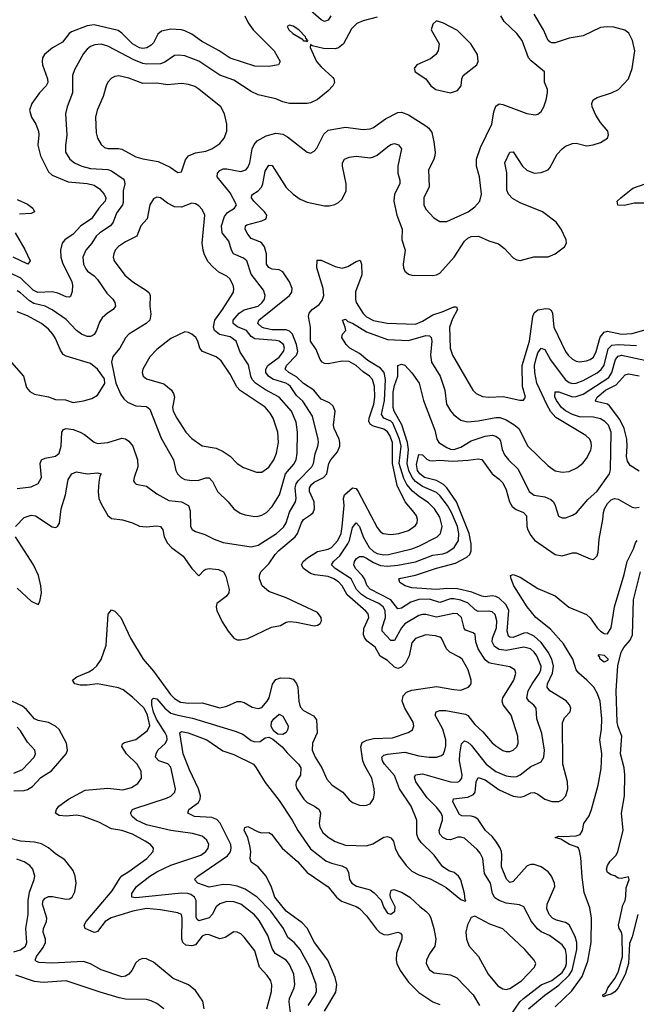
# Model space of a CAD drawing. Header units: inches. Extents: x 1308407 to 1441228, y 959628 to 1036311.
# Tile 520 of 656: x 1405724 to 1409255, y 982517 to 988148. Entities that reach past the tile are written whole.
import ezdxf

# ---------------------------------------------------------------- set-up
doc = ezdxf.new("R2010")
doc.units = ezdxf.units.IN
doc.header["$MEASUREMENT"] = 0
doc.layers.add('B4908', color=7, linetype='Continuous')

msp = doc.modelspace()

# ---------------------------------------------------------------- linework, layer by layer
at = {"layer": 'B4908', "color": 5}
for points, elevation in [([(1407012.5, 988170), (1407033.1, 988130), (1407061.7, 988090), (1407181.8, 987970), (1407215.8, 987910), (1407206.8, 987890), (1407150, 987880.3), (1407070, 987882), (1406930, 987927.7), (1406866.2, 987970), (1406765.2, 988025.2), (1406710, 988065.7), (1406670, 988085.4), (1406650, 988089.9), (1406590, 988094.5), (1406536.7, 988083.3), (1406515.1, 988064.9), (1406490, 988016.4), (1406477.8, 988002.2), (1406452.3, 987987.7), (1406430, 987983.8), (1406410, 987987.5), (1406370.5, 988010), (1406310, 988070.6), (1406287.3, 988087.3), (1406150, 988118.2), (1406110, 988113.8), (1406020.4, 988079.6), (1406007.8, 988070), (1405970, 988019.4), (1405912.3, 987987.7), (1405866.5, 987950), (1405854.9, 987930), (1405852.2, 987910), (1405855.4, 987890), (1405884.6, 987810), (1405884.8, 987790), (1405875.4, 987770), (1405838.4, 987730), (1405793.8, 987670), (1405781.2, 987630), (1405792.6, 987590), (1405817, 987550), (1405832.4, 987510), (1405834.3, 987490), (1405827.6, 987430), (1405844.1, 987370), (1405890, 987277.8), (1405910, 987259), (1406001.9, 987221.9), (1406111.4, 987211.4), (1406150, 987202.4), (1406180.7, 987180.7), (1406208.6, 987150), (1406218.4, 987130), (1406213.9, 987110), (1406177, 987070), (1406136.1, 987010), (1406075.3, 986970), (1406030, 986921.3), (1405983.2, 986890), (1405967.5, 986870), (1405957.8, 986830), (1405959.2, 986790), (1405970, 986758.6), (1406023.1, 986650), (1406026.9, 986630), (1406025.4, 986594.6), (1406015.2, 986564.8), (1406010, 986561), (1405990, 986562.6), (1405943.6, 986583.6), (1405910, 986592.3), (1405827.6, 986587.6), (1405801.4, 986601.4), (1405731.5, 986670), (1405675.8, 986695.8)], 2820), ([(1405700.5, 985250), (1405750, 985300.9), (1405790, 985314.4), (1405814.9, 985310), (1405910, 985247.2), (1405930, 985243.1), (1405940.9, 985250), (1405952.2, 985267.8), (1405961.2, 985350), (1405987.4, 985430), (1406001.4, 985518.6), (1406022.4, 985550), (1406050, 985562), (1406110, 985551), (1406170, 985556.9), (1406190.4, 985550.4), (1406183.4, 985536.6), (1406176.9, 985503.1), (1406173.7, 985450), (1406177.7, 985410), (1406190, 985379.5), (1406230, 985312.4), (1406250, 985295.8), (1406312.4, 985287.6), (1406370, 985270.2), (1406411, 985251), (1406447.6, 985247.6), (1406510, 985252.7), (1406530.1, 985250.1), (1406544.2, 985230), (1406551.6, 985190), (1406570, 985153.8), (1406594.4, 985130), (1406660.3, 985080.3), (1406710, 985009.2), (1406750, 984967.7), (1406780.5, 984999.5), (1406790, 985006.2), (1406810, 985010.2), (1406863.5, 985003.5), (1406890.3, 984990), (1406905, 984964.9), (1406922.8, 984890), (1406921.7, 984870), (1406907, 984850), (1406853.4, 984810), (1406849.1, 984790), (1406853.7, 984770), (1406884.3, 984704.3), (1406917.8, 984650), (1406950, 984610.9), (1406970, 984601.4), (1406990, 984600.6), (1407030, 984609.2), (1407165.4, 984674.6), (1407217.4, 984682.6), (1407250, 984701.6), (1407270, 984706.4), (1407310, 984703.1), (1407410, 984681.3), (1407430, 984684.9), (1407444.7, 984695.3), (1407452.4, 984710), (1407451.1, 984730), (1407430, 984758), (1407250, 984841.2), (1407150, 984877.1), (1407112.8, 984910), (1407096.8, 984950), (1407096.5, 984970), (1407104.6, 984990), (1407150, 985037), (1407186.2, 985090), (1407207.3, 985112.7), (1407301.2, 985190), (1407315.4, 985210), (1407337.7, 985270), (1407349.9, 985290.1), (1407390, 985315.4), (1407404.6, 985330), (1407411.5, 985350), (1407410.3, 985390), (1407383.8, 985450), (1407383.2, 985470), (1407395.2, 985490), (1407410, 985503.1), (1407462.9, 985530), (1407482.4, 985550), (1407494.9, 985610), (1407505.3, 985630), (1407544.2, 985675.8), (1407556.7, 985710), (1407557.6, 985730), (1407553.9, 985750), (1407525.6, 985810), (1407521.1, 985830), (1407530.6, 985910), (1407518.8, 985938.8), (1407497.4, 985957.4), (1407450, 985977.6), (1407408, 986030), (1407350, 986067), (1407310, 986104.9), (1407265.2, 986130), (1407244.7, 986150), (1407252.1, 986170), (1407309.2, 986230), (1407316.5, 986250), (1407309.1, 986290), (1407285.3, 986350), (1407270, 986366.9), (1407250, 986374.1), (1407170, 986374.5), (1407124.7, 986384.7), (1407110.2, 986390.2), (1407086.9, 986410), (1407093.4, 986430), (1407269.2, 986570), (1407281.9, 986590), (1407284.5, 986610), (1407269.2, 986650), (1407230, 986706), (1407210, 986716.9), (1407170, 986722.3), (1407150, 986730.8), (1407138.1, 986750), (1407137.8, 986810), (1407126, 986850), (1407111, 986870), (1407098.4, 986878.4), (1407050, 986897.5), (1407030, 986922.4), (1407015.7, 986950), (1407017.2, 986970), (1407025.1, 986974.9), (1407110, 986997.9), (1407136.1, 987010), (1407138.4, 987030), (1407126.3, 987050), (1407064.7, 987110), (1407051.6, 987130), (1407052.9, 987147.1), (1407090, 987170.2), (1407108.4, 987190), (1407116.2, 987210), (1407130, 987282.4), (1407150, 987315.8), (1407170, 987314), (1407250, 987188.5), (1407289.4, 987150), (1407330, 987122.8), (1407370, 987104.2), (1407470, 987083.5), (1407496.2, 987083.8), (1407528.9, 987091.1), (1407550, 987102.7), (1407570, 987122.6), (1407593.4, 987170), (1407592.8, 987210), (1407571.9, 987310), (1407572.5, 987330), (1407583.5, 987350), (1407610, 987361.4), (1407650, 987367), (1407730, 987358.7), (1407750, 987363.5), (1407770, 987374.2), (1407830, 987421.6), (1407850, 987434.2), (1407870, 987439.6), (1407893.6, 987433.6), (1407910.2, 987410), (1407889.5, 987310), (1407890.1, 987270), (1407900.1, 987230), (1407900.1, 987210), (1407870.8, 987150), (1407865.8, 987110), (1407883.5, 987030), (1407914, 986950), (1407912.2, 986890), (1407931, 986830), (1407919.7, 986750), (1407921.3, 986730), (1407930.2, 986710.2), (1407950, 986692.2), (1407970, 986686.3), (1408090, 986685.7), (1408110, 986688.6), (1408130, 986698.4), (1408212.4, 986790), (1408270, 986881.2), (1408290, 986899.7), (1408310, 986908.6), (1408350.8, 986910.8), (1408410, 986883.9), (1408465.9, 986865.9), (1408499.3, 986839.3), (1408550, 986786.7), (1408570, 986775.3), (1408590, 986772), (1408668.1, 986791.9), (1408750, 986791.4), (1408789.6, 986810), (1408843.7, 986850), (1408854.5, 986870), (1408853.3, 986890), (1408824.5, 986950), (1408795.3, 986990), (1408716.8, 987050), (1408590, 987100.4), (1408546.5, 987126.5), (1408522.8, 987150), (1408512.8, 987172.8), (1408512.4, 987272.4), (1408500.9, 987330), (1408530, 987390.6), (1408550, 987392.4), (1408602.5, 987310), (1408627.5, 987287.5), (1408670, 987271.4), (1408710, 987275.1), (1408749.7, 987290), (1408759.6, 987300.4), (1408801.2, 987378.8), (1408829.4, 987410.6), (1408850, 987425.4), (1408890, 987440.2), (1408910, 987441.5), (1408970, 987427), (1409008.2, 987431.8), (1409050, 987446.4), (1409089.2, 987470), (1409096, 987490), (1409092.3, 987510), (1409050, 987559.6), (1409022.4, 987602.4), (1409001.4, 987650), (1408999.7, 987670), (1409008.3, 987690), (1409030, 987704), (1409113.2, 987730), (1409152.7, 987750), (1409209.4, 987810), (1409231, 987869), (1409245.1, 987970), (1409232.8, 988030), (1409211, 988071), (1409188.3, 988088.3), (1409126.5, 988106.5), (1409088.1, 988108.1), (1409050, 988103.5), (1408950, 988056.8), (1408870, 988042.3), (1408790, 988015.5), (1408770, 988015.4), (1408760.7, 988020.7), (1408749.9, 988029.9), (1408723.8, 988090), (1408670, 988179.1)], 2820), ([(1405710, 985467.3), (1405790, 985477.3), (1405830, 985495.3), (1405849.8, 985530), (1405841.5, 985610), (1405849.8, 985630), (1405870, 985640.7), (1405930, 985651), (1405950, 985669.2), (1405962, 985710), (1405965.8, 985790), (1405976, 985804), (1405990, 985809.2), (1406030, 985803.9), (1406070.1, 985790.1), (1406095.6, 985775.6), (1406150, 985731.4), (1406170, 985724.5), (1406230, 985731), (1406310, 985755.2), (1406330, 985750.9), (1406350, 985737.7), (1406372.2, 985710), (1406399.1, 985630), (1406400.2, 985590), (1406379, 985530), (1406376.4, 985510), (1406381.2, 985501.2), (1406391.8, 985491.8), (1406450, 985479.6), (1406510, 985436.4), (1406578.5, 985398.5), (1406650, 985390.2), (1406690.2, 985370.2), (1406699.5, 985339.5), (1406701.7, 985250), (1406712.5, 985232.5), (1406730, 985221.7), (1406784.7, 985204.7), (1406836.9, 985176.9), (1406890, 985158.5), (1407050, 985132.9), (1407090, 985143.2), (1407194.2, 985210), (1407234.1, 985245.9), (1407250, 985270.2), (1407270, 985331.1), (1407302.9, 985390), (1407306.9, 985410), (1407301.4, 985470), (1407307.2, 985492.8), (1407317.9, 985510), (1407396.4, 985590), (1407406.3, 985610), (1407415.6, 985664.4), (1407431.9, 985710), (1407435.2, 985730), (1407432.5, 985750), (1407400.6, 985880.6), (1407346, 985966), (1407310, 985999), (1407274.1, 986050), (1407261.2, 986061.2), (1407247.7, 986070), (1407172.8, 986092.8), (1407148.8, 986110), (1407134.3, 986130), (1407133.7, 986150), (1407145, 986170), (1407210, 986218.8), (1407235.2, 986250), (1407240.4, 986270), (1407234.1, 986290), (1407210, 986309.2), (1407193.5, 986313.5), (1407070, 986322.6), (1407050, 986335.8), (1407022.4, 986370), (1406972.1, 986392.1), (1406947.2, 986410), (1406947.2, 986430), (1406980.2, 986470), (1407010, 986489.2), (1407090, 986510.8), (1407112.5, 986530), (1407125.6, 986550), (1407130.6, 986570.6), (1407121, 986601), (1407050, 986692.9), (1407024.4, 986770), (1407004.9, 986784.9), (1406949, 986810), (1406936.1, 986830), (1406921.7, 986881.7), (1406883.7, 986930), (1406879.7, 986970), (1406896.8, 987023.2), (1406913.7, 987046.3), (1406955.1, 987070), (1406965.5, 987090), (1406930, 987158), (1406854.2, 987250), (1406857.6, 987270), (1406870, 987284.9), (1406890, 987295.2), (1406910, 987295.9), (1406990, 987279.4), (1407018.5, 987290), (1407030, 987302.3), (1407042.1, 987330), (1407056.2, 987410), (1407066.2, 987433.8), (1407084.7, 987455.3), (1407135.8, 987484.2), (1407190, 987499.1), (1407230, 987494), (1407257.9, 987477.9), (1407370, 987390.4), (1407390, 987384.9), (1407410, 987395.5), (1407426.1, 987413.9), (1407465.7, 987494.3), (1407490, 987515.6), (1407590, 987534.2), (1407690, 987520.6), (1407730, 987524.1), (1407750, 987531.1), (1407818.7, 987581.3), (1407890, 987617.2), (1407910, 987620.2), (1407950, 987604.1), (1408050, 987541.2), (1408067.5, 987527.5), (1408083.1, 987503.1), (1408095.5, 987450), (1408102.8, 987390), (1408100.9, 987370), (1408094.2, 987345.8), (1408064.2, 987290), (1408067.9, 987192.1), (1408038.9, 987130), (1408038, 987090), (1408050, 987063.8), (1408094.9, 987014.9), (1408130, 986994), (1408170, 986994.6), (1408291.3, 987050), (1408330, 987078.3), (1408358.9, 987110), (1408368.6, 987150), (1408356.5, 987250), (1408338.9, 987310), (1408339.8, 987350), (1408363.4, 987416.6), (1408427.1, 987550), (1408438, 987622), (1408450, 987654), (1408470, 987666.5), (1408490, 987662.8), (1408627.3, 987612.7), (1408675.6, 987604.4), (1408690, 987607.7), (1408710, 987624), (1408726, 987650), (1408738.3, 987690), (1408746.9, 987730), (1408745.1, 987750), (1408729.5, 987790.5), (1408729.4, 987850), (1408652.7, 987912.7), (1408637.4, 987930), (1408601.4, 988030), (1408569.7, 988070), (1408497.4, 988137.4), (1408479.8, 988170)], 2840), ([(1407770, 988162.5), (1407690, 988141.7), (1407653.6, 988126.4), (1407624.2, 988095.8), (1407579, 988010), (1407550, 987987.4), (1407530, 987982.4), (1407464.4, 987984.4), (1407398, 987998), (1407390, 988006), (1407388, 987990), (1407424, 987910), (1407450, 987879.6), (1407517.2, 987817.2), (1407523.1, 987810), (1407526.3, 987790), (1407516.9, 987770), (1407490, 987742), (1407430, 987691.2), (1407390, 987672.6), (1407370, 987668.4), (1407270, 987669.8), (1407230, 987678.5), (1407190, 987695.6), (1407090, 987718.4), (1407050, 987738), (1406950, 987802.4), (1406870, 987831.2), (1406750, 987910.5), (1406670, 987941.6), (1406634.1, 987945.9), (1406610, 987942.9), (1406555.1, 987904.9), (1406530, 987895.2), (1406450, 987894), (1406430, 987897.6), (1406378.4, 987918.4), (1406230, 987997.2), (1406190, 988009.2), (1406155.1, 988004.9), (1406130, 987995), (1406110, 987979.8), (1406090, 987955.4), (1406038, 987862), (1406026, 987830), (1406027.7, 987730), (1405996.9, 987650), (1405987.5, 987610), (1405995, 987490), (1405986.2, 987426.2), (1405987.3, 987390), (1406012.4, 987350), (1406039, 987330), (1406081.1, 987310), (1406130, 987297.8), (1406230, 987290.7), (1406250, 987284), (1406317.4, 987237.4), (1406322.9, 987230), (1406325.9, 987210), (1406316.8, 987170), (1406316.4, 987103.6), (1406312.1, 987090), (1406278.4, 987041.6), (1406260.4, 986990), (1406244.3, 986970), (1406182.9, 986930), (1406162.2, 986910), (1406137.4, 986870), (1406103.8, 986830), (1406086, 986790), (1406090, 986750.6), (1406103.2, 986723.2), (1406112.8, 986710), (1406150, 986683.3), (1406170, 986661.6), (1406224, 986584), (1406257.1, 986550), (1406269.4, 986530), (1406272.9, 986510), (1406259.5, 986490), (1406226.9, 986470), (1406197.1, 986442.9), (1406182, 986418), (1406163.6, 986370), (1406150, 986348.2), (1406139.1, 986340.9), (1406130, 986336), (1406110, 986336.8), (1406077.4, 986350), (1406050, 986371.6), (1405990, 986433.1), (1405909.6, 986489.6), (1405870, 986509.9), (1405805.5, 986525.5), (1405780.7, 986540.7), (1405730, 986586.3), (1405710, 986597.3)], 2840), ([(1407504.8, 988170), (1407490, 988145.8), (1407470, 988138.5), (1407450, 988146.8), (1407390, 988200.2)], 2820), ([(1409310, 987099.9), (1409241.5, 987098.5), (1409185.9, 987085.9), (1409148.2, 987088.2), (1409145.4, 987110), (1409165.1, 987130), (1409235, 987185), (1409310, 987210.6)], 2780), ([(1405710, 987120.7), (1405770, 987094), (1405800.2, 987070), (1405808.8, 987050), (1405790, 987039.8), (1405723.9, 987036.1)], 2780), ([(1405698.9, 986930), (1405754.4, 986834.4), (1405784.2, 986770), (1405770.3, 986750), (1405686.7, 986790)], 2780), ([(1407139.8, 982490), (1407166.4, 982590), (1407168.5, 982628.5), (1407161.5, 982650), (1407141.6, 982681.6), (1407097, 982730), (1407070, 982822.3), (1407010, 982901.5), (1406990, 982920.4), (1406970, 982929.8), (1406950, 982931.1), (1406901.6, 982898.4), (1406870, 982891.3), (1406810, 982914.7), (1406790, 982915), (1406770, 982906.1), (1406730, 982856.8), (1406710, 982850.9), (1406675.4, 982855.4), (1406659.1, 982870), (1406653.6, 982890), (1406655.2, 983010), (1406650, 983030.9), (1406630, 983039.4), (1406530, 983057.4), (1406450, 983064.3), (1406371.5, 983050), (1406247.8, 983012.2), (1406214.4, 982990), (1406170, 982933.5), (1406161.1, 982930), (1406150, 982926.8), (1406099.4, 982950), (1406093.6, 982970), (1406105.7, 982990), (1406253.4, 983166.6), (1406299.3, 983240.7), (1406308.7, 983251.3), (1406350, 983275.9), (1406452.7, 983350), (1406488.5, 983390), (1406489.7, 983410), (1406472.8, 983430), (1406443.1, 983450), (1406369.7, 983490), (1406310, 983510.4), (1406250, 983519.6), (1406178.4, 983558.4), (1406090, 983590.3), (1406050, 983597.9), (1405990, 983592.5), (1405950, 983597.3), (1405929.8, 983610), (1405934.6, 983630), (1405948.2, 983650), (1406003.8, 983690), (1406099.4, 983740.6), (1406230, 983753.1), (1406315.9, 983744.1), (1406363.7, 983756.3), (1406401.1, 983778.9), (1406421.6, 983810), (1406420.2, 983850), (1406396.5, 983890), (1406335, 983950), (1406310, 983991.3), (1406313.5, 984006.5), (1406325.1, 984014.9), (1406390, 984031.2), (1406456.4, 984083.6), (1406468.8, 984111.2), (1406456.2, 984170), (1406437, 984210), (1406370, 984274), (1406316.1, 984316.1), (1406290, 984327.5), (1406170, 984349.5), (1406110, 984341.5), (1406070, 984341.5), (1406040.7, 984350), (1406027, 984370), (1406052.4, 984390), (1406121.2, 984418.8), (1406145.9, 984434.1), (1406167, 984453), (1406191.5, 984488.5), (1406218.7, 984570), (1406231.8, 984748.2), (1406250, 984773), (1406270, 984766), (1406304.4, 984730), (1406358.6, 984610), (1406430.7, 984490.7), (1406490, 984422.6), (1406588.7, 984288.8), (1406610, 984265.9), (1406645.4, 984245.4), (1406690, 984239.4), (1406770, 984240.4), (1406870, 984212), (1406910, 984221.5), (1406970, 984248.6), (1406988.4, 984248.4), (1407010, 984242.8), (1407055.8, 984215.8), (1407090, 984207.9), (1407110, 984215.1), (1407140.9, 984250), (1407152.1, 984270), (1407172.5, 984347.5), (1407190, 984375.2), (1407216.7, 984383.4), (1407270, 984382), (1407290, 984376.6), (1407310, 984351.5), (1407316.4, 984330), (1407321.9, 984250), (1407330, 984219), (1407350, 984197.6), (1407406.4, 984166.4), (1407423.5, 984143.5), (1407426.5, 984070), (1407401.2, 984010), (1407399.3, 983970), (1407416.2, 983930), (1407453.8, 983870), (1407483.6, 983803.6), (1407513.8, 983770), (1407575.3, 983730), (1407610, 983686.7), (1407630, 983670.4), (1407670, 983656.4), (1407690, 983654.4), (1407710, 983654.9), (1407730, 983663.8), (1407750, 983691), (1407755.8, 983724.2), (1407754.6, 983750), (1407740.7, 983810), (1407700, 983880), (1407688.5, 983908.5), (1407677.1, 983990), (1407685.4, 984014.6), (1407711.6, 984028.4), (1407750, 984037.7), (1407859, 984041), (1407948.5, 984071.5), (1407973, 984087), (1407980.3, 984110), (1407976.8, 984130), (1407928.5, 984210), (1407914.3, 984250), (1407919.3, 984280.7), (1407938.3, 984301.7), (1407970, 984313.2), (1408110, 984334.6), (1408210, 984316.8), (1408250, 984314.2), (1408294, 984330), (1408308.2, 984350), (1408308.6, 984370), (1408292.2, 984430), (1408257.6, 984490), (1408242.7, 984502.7), (1408187.8, 984530), (1408168.3, 984550), (1408139.1, 984610), (1408130, 984617.2), (1408104, 984624), (1408050, 984629.2), (1407990.6, 984609.4), (1407970, 984584.2), (1407953.3, 984510), (1407932.7, 984467.3), (1407910, 984445.2), (1407890, 984438.3), (1407870, 984445), (1407830, 984482.7), (1407787.4, 984507.4), (1407759.2, 984559.2), (1407713.4, 984593.4), (1407700.9, 984610), (1407693.6, 984630), (1407694.6, 984665.5), (1407723.8, 984730), (1407719.9, 984750), (1407706.2, 984766.2), (1407599.7, 984859.7), (1407570.4, 984910.4), (1407550, 984932.7), (1407523, 984950), (1407490, 984962.8), (1407413.2, 984973.2), (1407390, 984980.5), (1407349.9, 985010), (1407338.5, 985030), (1407347.9, 985050), (1407372.8, 985070), (1407430, 985106.3), (1407490, 985120.3), (1407510, 985130.1), (1407545.9, 985170), (1407564.5, 985210), (1407571.4, 985250), (1407581.2, 985370), (1407577.4, 985410), (1407584, 985430), (1407630, 985470.9), (1407650, 985466.8), (1407662.6, 985450), (1407770, 985244.6), (1407790, 985218.6), (1407804.9, 985210), (1407850, 985203), (1407895.1, 985210), (1407950, 985226.8), (1407990, 985255.6), (1407999.8, 985270), (1408001.8, 985290), (1407995.8, 985310), (1407982.7, 985330), (1407930.5, 985390.5), (1407884.7, 985484.7), (1407859.3, 985610), (1407858.1, 985730), (1407843, 985770), (1407830, 985791.2), (1407810, 985807.1), (1407750, 985822.6), (1407733.7, 985833.7), (1407724.1, 985850), (1407724.4, 985870), (1407751.5, 985950), (1407758, 985990), (1407755.1, 986050), (1407744.3, 986090), (1407727.5, 986110), (1407690, 986134.1), (1407650, 986170.3), (1407610, 986192.7), (1407570, 986195.4), (1407490, 986180.5), (1407470, 986182.7), (1407455.4, 986190), (1407444.4, 986204.4), (1407422.6, 986262.6), (1407388.6, 986310), (1407388.8, 986390), (1407378.3, 986450), (1407381.8, 986470), (1407398.4, 986490), (1407439.8, 986520.2), (1407456.8, 986543.2), (1407465, 986570), (1407461.5, 986610), (1407426.2, 986730), (1407427.5, 986772.5), (1407450, 986772.2), (1407530, 986735.8), (1407570, 986726.3), (1407602.9, 986737.1), (1407650, 986765.2), (1407673, 986773), (1407681.8, 986750), (1407682.5, 986690), (1407647.8, 986592.2), (1407646.2, 986550), (1407650, 986530.4), (1407690, 986468.2), (1407710, 986449.1), (1407750, 986427.4), (1407827.8, 986412.2), (1407990, 986407.8), (1408030, 986423.7), (1408090, 986459.8), (1408143.3, 986476.7), (1408210, 986506.7), (1408226, 986506), (1408231, 986490), (1408202.4, 986437.6), (1408184.9, 986390), (1408189.1, 986269.1), (1408201.7, 986230), (1408318.5, 986030), (1408337, 986010), (1408374, 985994), (1408410, 985990.2), (1408493.1, 985993.1), (1408587.9, 985972.1), (1408607.8, 985972.2), (1408620.5, 985990), (1408602.8, 986050), (1408600.3, 986170), (1408642.6, 986310), (1408661.5, 986450), (1408670, 986472), (1408690, 986488.7), (1408736, 986496), (1408754.4, 986494.4), (1408767, 986487), (1408774.3, 986470), (1408781.5, 986390), (1408848.8, 986250), (1408863.8, 986230), (1408890, 986207.5), (1408910, 986195.9), (1408930, 986191), (1408970, 986196.8), (1408990, 986203.9), (1409010, 986218), (1409024.9, 986250), (1409048, 986332), (1409070, 986362), (1409090, 986366), (1409170, 986350.5), (1409230, 986353.6), (1409429.9, 986410.1)], 2780), ([(1405663.4, 986203.4), (1405745.5, 986110), (1405763.9, 986043.9), (1405781.7, 986021.7), (1405810, 986007.3), (1405890, 985990.4), (1405930, 985975.5), (1405986.2, 985973.8), (1406030, 985958.8), (1406090, 985968.5), (1406137.6, 985982.4), (1406170, 986001.4), (1406212, 986068), (1406210, 986093.7), (1406170, 986149.8), (1406130, 986182), (1405990, 986223.8), (1405974, 986234), (1405957.5, 986257.5), (1405930, 986324), (1405914.1, 986350), (1405890, 986377.5), (1405850, 986410.5), (1405770, 986453.7), (1405710, 986478.4)], 2860), ([(1407274.6, 982470), (1407266.9, 982530), (1407268.8, 982550), (1407295.7, 982610), (1407299.2, 982630), (1407294, 982690), (1407270, 982745.1), (1407249.9, 982769.9), (1407187.7, 982807.7), (1407170, 982836.4), (1407145.6, 982910), (1407096.2, 982996.2), (1407068.4, 983028.4), (1406990, 983089.9), (1406950, 983103.6), (1406910, 983105.6), (1406870, 983091.8), (1406850, 983074.1), (1406825.8, 983030), (1406808.8, 983011.2), (1406750, 982994), (1406741.1, 983001.1), (1406735.4, 983015.4), (1406734.9, 983110), (1406726.1, 983130), (1406704.5, 983144.5), (1406686.6, 983150), (1406650, 983151.5), (1406390, 983124.9), (1406367.2, 983130), (1406367.1, 983150), (1406393.6, 983190), (1406470, 983249), (1406510, 983273.8), (1406590, 983312.4), (1406761.7, 983370), (1406790.8, 983390), (1406803.8, 983410), (1406806.8, 983430), (1406796.2, 983456.2), (1406770, 983478.2), (1406713.1, 983493.1), (1406590, 983510.4), (1406450, 983543.8), (1406393.1, 983570), (1406368.4, 983590), (1406358.7, 983610), (1406369.6, 983630), (1406383.3, 983636.7), (1406565, 983695), (1406590, 983707.1), (1406611.7, 983730), (1406616.8, 983750), (1406590, 983873.7), (1406572.4, 983892.4), (1406520.4, 983910), (1406502.2, 983930), (1406505, 983950), (1406515.8, 983970), (1406559.1, 984010), (1406568.7, 984031.3), (1406566.2, 984050), (1406556.4, 984070), (1406507.2, 984147.2), (1406490, 984188.2), (1406480.3, 984230), (1406481.8, 984258.2), (1406490, 984268.3), (1406510, 984264.2), (1406555.2, 984210), (1406590, 984182.8), (1406630, 984169.7), (1406713.5, 984153.5), (1406958.3, 984078.3), (1407001, 984061), (1407050, 984026.5), (1407070, 984017.6), (1407101, 984019), (1407130, 984040.4), (1407150, 984044.4), (1407173.7, 984033.7), (1407227.7, 983990), (1407255.1, 983955.1), (1407320.4, 983890), (1407333.7, 983870), (1407332.4, 983827.6), (1407306.8, 983790), (1407304.9, 983770), (1407310, 983752), (1407351.3, 983690), (1407370, 983671.3), (1407412.2, 983650), (1407439.6, 983630), (1407446, 983610), (1407438, 983550), (1407442.7, 983530), (1407460.3, 983500.3), (1407490, 983471.9), (1407530, 983447.3), (1407590, 983427.4), (1407710, 983422.2), (1407746.2, 983433.8), (1407810, 983472.2), (1407830, 983476.1), (1407849.2, 983469.2), (1407864, 983450), (1407874.4, 983410), (1407892.8, 983370), (1407937.3, 983310), (1407970, 983279), (1408010, 983256.5), (1408074.2, 983234.2), (1408140, 983200), (1408165, 983184.9), (1408250, 983116), (1408274, 983106), (1408278, 983110), (1408274, 983114), (1408271.6, 983150), (1408250, 983229), (1408236.9, 983250), (1408212.3, 983270), (1408180.8, 983280.8), (1408144.2, 983304.2), (1408097.8, 983370), (1408022.4, 983442.4), (1408006.2, 983466.2), (1407998, 983490), (1407998.8, 983570), (1407966, 983650), (1407899.2, 983750), (1407870, 983825.5), (1407813, 983890), (1407801.3, 983910), (1407798.2, 983930), (1407810, 983941.2), (1407830, 983947.4), (1407930, 983958.3), (1408010, 983938.8), (1408069.1, 983930.9), (1408110.6, 983929.4), (1408139.9, 983940.1), (1408150, 983948.9), (1408159.1, 983970), (1408164.5, 983995.5), (1408164.4, 984030), (1408147.7, 984090), (1408102.4, 984170), (1408108, 984190), (1408130, 984198), (1408163.4, 984196.6), (1408276.2, 984176.2), (1408290, 984168.2), (1408330, 984116.3), (1408375.7, 984075.7), (1408430, 984012.2), (1408450, 983995), (1408490, 983969.2), (1408510, 983963.2), (1408530, 983962.8), (1408550, 983970.3), (1408569.7, 983990), (1408577.7, 984010), (1408576, 984050), (1408538.2, 984170), (1408493.2, 984230), (1408486.6, 984250), (1408490.7, 984270), (1408553, 984370), (1408565.3, 984410), (1408558.3, 984430), (1408530, 984447), (1408425.4, 984465.4), (1408410, 984469.9), (1408390, 984486.8), (1408349.8, 984550.2), (1408336.6, 984590), (1408331.4, 984631.4), (1408320.9, 984640.9), (1408277.4, 984657.4), (1408268.8, 984668.8), (1408254.2, 984730), (1408230, 984751), (1408210, 984751.9), (1408110, 984730.4), (1408050, 984746.4), (1408030, 984746.6), (1408010, 984740.2), (1407930, 984692.6), (1407910, 984669.2), (1407870, 984596.8), (1407850, 984597.3), (1407800.5, 984650), (1407800.2, 984670), (1407819.2, 984730), (1407815.9, 984770), (1407804.6, 984790), (1407779.6, 984810), (1407710, 984842.4), (1407681.6, 984861.6), (1407653.5, 984890), (1407621.2, 984950), (1407529.8, 985010), (1407509, 985030), (1407521.4, 985050), (1407557.5, 985082.5), (1407603.2, 985150), (1407612.2, 985170), (1407630, 985243.2), (1407650, 985271.4), (1407670, 985248.9), (1407690.1, 985189.9), (1407725.9, 985130), (1407750, 985106.8), (1407770, 985096.1), (1407810, 985087.9), (1407835.6, 985090), (1407970, 985122.5), (1408010, 985136.9), (1408114.6, 985190), (1408132.6, 985210), (1408142.8, 985250), (1408130, 985302.7), (1408099.1, 985350), (1408064.4, 985384.4), (1408004.7, 985424.7), (1407972.4, 985452.4), (1407940.8, 985490), (1407923.7, 985523.7), (1407897.4, 985610), (1407907.8, 985710), (1407898.7, 985750), (1407860.2, 985840.2), (1407850, 985853), (1407809.2, 985870), (1407795.6, 985890), (1407813, 985970), (1407818.3, 986090), (1407811.9, 986130), (1407790, 986155.1), (1407718.3, 986198.3), (1407670, 986239), (1407614.2, 986270), (1407593.6, 986290), (1407568.7, 986330), (1407573, 986350), (1407590.8, 986370), (1407588.4, 986390), (1407573.2, 986430), (1407590, 986436), (1407603.1, 986423.1), (1407630, 986412.8), (1407710, 986362.3), (1407830, 986319.2), (1407950, 986313.5), (1408050, 986341.8), (1408070, 986340.2), (1408080.2, 986330), (1408083.5, 986310), (1408075.3, 986230), (1408082.9, 986190), (1408132.5, 986110), (1408158.4, 986030), (1408168.4, 985948.4), (1408190, 985911.7), (1408210, 985889.1), (1408250, 985858.6), (1408288.7, 985848.7), (1408350, 985853.1), (1408450, 985873.6), (1408473.3, 985873.3), (1408510, 985859.8), (1408553.7, 985833.8), (1408581, 985810), (1408634, 985710), (1408750, 985596), (1408790, 985567.6), (1408830, 985561.3), (1408870, 985564.7), (1408914.2, 985585.8), (1408947.7, 985612.3), (1408970, 985638), (1408994.1, 985685.9), (1408998.6, 985710), (1408996.8, 985730), (1408988.6, 985750), (1408966, 985770), (1408793, 985873), (1408765.8, 985905.8), (1408743.7, 985943.7), (1408684.3, 986070), (1408672.8, 986130), (1408671.8, 986170), (1408680.3, 986210), (1408690, 986242), (1408710, 986269.1), (1408730, 986261.5), (1408762.8, 986202.8), (1408846.8, 986090), (1408870, 986074.2), (1408890, 986068.4), (1408910, 986069.2), (1408950, 986084.6), (1409030, 986128.9), (1409052.9, 986147.1), (1409070, 986172.7), (1409093.5, 986266.5), (1409113.7, 986286.3), (1409150, 986289.8), (1409255.9, 986284.1)], 2760), ([(1408530, 982447.1), (1408587.7, 982530), (1408609.5, 982550.5), (1408710, 982627.5), (1408770, 982652.4), (1408830, 982698.1), (1408850, 982729.5), (1408854.2, 982750), (1408854.9, 982794.9), (1408849.5, 982829.5), (1408830, 982856.8), (1408786.2, 982890), (1408757.2, 982910), (1408710, 982931.8), (1408688.7, 982948.7), (1408654, 982990), (1408610, 983075.1), (1408586.4, 983086.4), (1408510, 983095.8), (1408470, 983109.8), (1408444.8, 983124.8), (1408430.5, 983150), (1408419.2, 983210), (1408385.3, 983265.3), (1408375, 983350), (1408361.2, 983381.2), (1408342.7, 983402.7), (1408270, 983466.2), (1408250, 983473.4), (1408232.6, 983472.6), (1408190, 983457.4), (1408170, 983458.7), (1408147.5, 983470), (1408130, 983489), (1408126.6, 983510), (1408145.5, 983570), (1408144.4, 983590), (1408136.7, 983610), (1408110, 983644.7), (1408057.2, 983697.2), (1407992.9, 983790), (1407984.4, 983815.6), (1407989.9, 983830.1), (1408030, 983834), (1408189.9, 983790.1), (1408230, 983787.9), (1408244.8, 983795.2), (1408255, 983810), (1408257.4, 983830), (1408242.6, 983910), (1408243.9, 983950), (1408254.1, 984005.9), (1408270, 984023.6), (1408290, 984016.6), (1408310, 983998.5), (1408395.7, 983890), (1408450, 983849.2), (1408510, 983822.7), (1408550, 983816.8), (1408570, 983820.1), (1408590, 983829.4), (1408650, 983876.5), (1408710, 983903.7), (1408725.3, 983930), (1408729.1, 983970), (1408714.3, 984065.7), (1408685.2, 984150), (1408680.8, 984210), (1408667.5, 984227.5), (1408639.3, 984250), (1408628, 984270), (1408635.5, 984310), (1408657.5, 984350), (1408700.1, 984410), (1408707.9, 984430), (1408708.9, 984450), (1408685.4, 984510), (1408670, 984531.2), (1408648.4, 984550), (1408610, 984558.7), (1408510, 984540.8), (1408470, 984546.2), (1408442.9, 984562.9), (1408429.9, 984590), (1408431.5, 984610), (1408453.2, 984670), (1408456.2, 984710), (1408446.9, 984746.9), (1408430, 984762), (1408410, 984766.1), (1408350, 984763.1), (1408332.5, 984772.5), (1408291.9, 984811.9), (1408250, 984829.2), (1408210, 984836.3), (1408190, 984835.2), (1408130, 984815.1), (1408070, 984833.2), (1408010, 984831.7), (1407963.3, 984816.7), (1407910, 984781.6), (1407890, 984779.5), (1407849.9, 984830), (1407730, 984892), (1407713.1, 984910), (1407699, 984950), (1407687.8, 984967.8), (1407646.1, 985010), (1407638.2, 985030), (1407642.1, 985050), (1407653.4, 985066.6), (1407670, 985077.6), (1407690, 985077.5), (1407710, 985069.2), (1407750, 985043.2), (1407790, 985027), (1407830, 985022.8), (1407890, 985029.1), (1407990, 985047.9), (1408090, 985086.2), (1408146.6, 985093.4), (1408170, 985101.8), (1408211.2, 985130), (1408236, 985170), (1408239.2, 985210), (1408230.3, 985249.7), (1408196.5, 985330), (1408173.3, 985370), (1408130, 985426.8), (1408110, 985443.7), (1408030, 985478.6), (1407990, 985506.7), (1407970.7, 985530.6), (1407952.1, 985570), (1407942.9, 985610), (1407949.5, 985690), (1407944.1, 985730), (1407911.8, 985831.8), (1407867.4, 985910), (1407863.3, 985930), (1407862.2, 986017.8), (1407870, 986055.8), (1407889.4, 986110), (1407890, 986170.6), (1407910, 986178), (1407930, 986171.6), (1407970, 986127.7), (1408011.2, 986070), (1408037, 985970), (1408100.8, 985800.8), (1408112.9, 985750), (1408124.5, 985730), (1408170, 985701.2), (1408190, 985692.6), (1408210, 985690.6), (1408250, 985703.6), (1408310, 985738.7), (1408390, 985765.6), (1408430, 985771.8), (1408450, 985765.7), (1408470.5, 985750.5), (1408477, 985737), (1408485.6, 985690), (1408499, 985659), (1408522, 985630), (1408577.3, 985577.3), (1408640.2, 985450), (1408669.1, 985429.1), (1408730, 985419.3), (1408764.4, 985404.4), (1408779.7, 985390), (1408790.2, 985370), (1408809.1, 985309.1), (1408830, 985298.7), (1408850, 985299.5), (1408890, 985314.6), (1408911.4, 985328.6), (1408976.3, 985403.7), (1409030, 985451), (1409101.4, 985550), (1409106.2, 985573.8), (1409110.9, 985790), (1409096.1, 985830), (1409074.8, 985850), (1409050, 985864.5), (1409010, 985875), (1408930, 985877.2), (1408890, 985889.6), (1408850, 985910.8), (1408826.9, 985930), (1408798.4, 985970), (1408788.8, 985991.2), (1408790, 986020.4), (1408810, 986019.2), (1408890, 985990.8), (1408910, 985992.3), (1408950, 986007.2), (1409097.3, 986102.7), (1409114.1, 986130), (1409134.5, 986205.5), (1409150, 986224.2), (1409170, 986228.8), (1409330, 986194.8)], 2740), ([(1409270, 985565.9), (1409219.4, 985599.4), (1409203.3, 985623.3), (1409197.5, 985650), (1409202.1, 985710), (1409200.1, 985750), (1409184.8, 985810), (1409160.8, 985860.8), (1409100.2, 985940.2), (1409088.6, 985948.5), (1409025.1, 985965.1), (1409020.7, 985970), (1409029.9, 985990), (1409077.9, 986030), (1409139.4, 986060.6), (1409190, 986116.3), (1409210, 986122), (1409270.7, 986110.7)], 2720), ([(1408637.6, 982490), (1408730.9, 982569.1), (1408810, 982625.4), (1408870, 982684.1), (1408886.4, 982710), (1408913.8, 982830), (1408913.4, 982870), (1408904.5, 982904.4), (1408870, 982971.9), (1408850, 982985.4), (1408798.2, 982998.2), (1408775.4, 983010), (1408756.1, 983030), (1408741.8, 983061.8), (1408743.6, 983090), (1408787.5, 983190), (1408786.3, 983210), (1408769.2, 983250), (1408750, 983274.7), (1408710, 983302.5), (1408670, 983316.9), (1408650, 983317.2), (1408630, 983308.5), (1408550, 983219.1), (1408530, 983213.8), (1408512.2, 983232.2), (1408482.3, 983302.3), (1408485, 983370), (1408481.9, 983390), (1408473.3, 983413.3), (1408450.9, 983450), (1408430, 983476.5), (1408391.3, 983511.3), (1408350, 983573.1), (1408330, 983586.3), (1408310, 983592.8), (1408254.8, 983594.8), (1408242.3, 983602.3), (1408204.7, 983675.3), (1408208.7, 983691.3), (1408290, 983702.4), (1408322.5, 983717.5), (1408331.8, 983730), (1408337.8, 983790), (1408350, 983814.8), (1408390, 983800.9), (1408470, 983743.3), (1408550, 983706.4), (1408590, 983701.7), (1408612.9, 983707.1), (1408650, 983726.3), (1408670, 983727.2), (1408690, 983719.4), (1408730, 983690.9), (1408770, 983676.3), (1408810, 983676.8), (1408830, 983686.4), (1408850.6, 983710), (1408863.4, 983750), (1408860.4, 983790), (1408834, 983890), (1408832.5, 984127.5), (1408844.2, 984155.8), (1408876.2, 984190), (1408879.4, 984210), (1408872.2, 984230), (1408852.9, 984252.9), (1408760.2, 984310), (1408743.9, 984330), (1408745.2, 984350), (1408773.9, 984410), (1408780.5, 984450), (1408770.2, 984490), (1408750.2, 984530), (1408710, 984586.4), (1408670, 984622.7), (1408630, 984641.3), (1408610, 984638.7), (1408550, 984614.1), (1408530, 984616.5), (1408522.7, 984622.7), (1408515.6, 984650), (1408524.5, 984770), (1408510, 984801.9), (1408470, 984839.1), (1408450, 984849.2), (1408430, 984852.1), (1408390, 984847.2), (1408370, 984850.8), (1408313.4, 984873.4), (1408230, 984892.2), (1408170, 984894.3), (1408110, 984888.6), (1407970, 984898), (1407931.3, 984910), (1407900.4, 984930), (1407895.1, 984950), (1407905.9, 984954.1), (1407990, 984972.1), (1408110, 985011.8), (1408219.2, 985040.8), (1408284.9, 985075.1), (1408301.3, 985090), (1408309.9, 985110), (1408309.2, 985150.8), (1408298.1, 985210), (1408225.2, 985390), (1408170.3, 985470), (1408150, 985490.3), (1408110, 985512.1), (1408041.4, 985530), (1408014.9, 985550), (1408001.9, 985570), (1407995.5, 985604.5), (1408010, 985661.7), (1408030, 985659.6), (1408054.9, 985634.9), (1408070, 985627.5), (1408086, 985626), (1408130, 985629.7), (1408203, 985623), (1408291.7, 985628.3), (1408350, 985637.1), (1408370, 985632.1), (1408428.7, 985550), (1408470, 985520.6), (1408490, 985498.6), (1408510, 985458.7), (1408528.3, 985390), (1408544.6, 985364.6), (1408566.7, 985346.7), (1408609.6, 985329.6), (1408626.7, 985310), (1408628.3, 985250), (1408633.6, 985230), (1408650, 985197.7), (1408672.2, 985172.2), (1408790, 985088.7), (1408830, 985081.6), (1408890, 985098.2), (1408910, 985098.2), (1408990, 985064.6), (1409010, 985061.3), (1409030, 985082), (1409036.3, 985103.7), (1409042.3, 985177.7), (1409063.4, 985290), (1409066.7, 985330), (1409071.4, 985350), (1409090, 985381.3), (1409110, 985402.4), (1409130, 985410.1), (1409150, 985405.8), (1409230, 985360.5), (1409250, 985356.1), (1409270, 985359.5)], 2720), ([(1405710, 984896.5), (1405790, 984823.1), (1405830, 984804), (1405840.1, 984819.9), (1405849.7, 984870.2), (1405846.2, 984910), (1405831.9, 984970), (1405803.7, 985030), (1405700.8, 985190)], 2820), ([(1408790, 982503.1), (1408886.2, 982593.8), (1408943.6, 982676.4), (1408977.2, 982762.8), (1408996.8, 982870), (1408998.5, 983010), (1408987.6, 983067.6), (1408955.5, 983155.5), (1408944.3, 983244.3), (1408937.1, 983357.1), (1408930, 983394), (1408922.9, 983410), (1408915, 983415), (1408871.8, 983430), (1408821.5, 983461.5), (1408789.2, 983470), (1408810, 983479.1), (1408836.1, 983476.1), (1408910, 983480.2), (1408932.2, 983487.8), (1408945.6, 983510), (1408954, 983550), (1408984.4, 983595.6), (1408997.8, 983630), (1409037, 983770), (1409053.8, 983866.2), (1409057.3, 983950), (1409044.7, 984030), (1409054.7, 984090), (1409057.8, 984150), (1409047, 984250), (1409032.7, 984292.7), (1409010.4, 984330.4), (1408971.5, 984371.5), (1408925.3, 984410), (1408910.8, 984430), (1408890.8, 984490.8), (1408837.9, 984577.9), (1408762.8, 984662.8), (1408679.2, 984730), (1408630, 984789.8), (1408552.8, 984910), (1408537.2, 984950), (1408535.1, 984970), (1408550, 984975.2), (1408590, 984960.6), (1408690, 984895.9), (1408790, 984852.4), (1408867.8, 984787.8), (1408970, 984745.4), (1408990, 984726.6), (1409030, 984670.6), (1409050, 984650.6), (1409070, 984638.4), (1409090, 984635.9), (1409111.1, 984670), (1409128.8, 984790), (1409184.6, 984975.4), (1409202.2, 985050), (1409238.8, 985121.2), (1409250, 985156.1), (1409258.7, 985170)], 2680), ([(1409263.2, 983030), (1409230, 982903.5), (1409215.4, 982864.6), (1409210.1, 982750), (1409190, 982686.3), (1409150, 982611.3), (1409132.3, 982587.7), (1409110, 982575.1), (1409075.2, 982564.8), (1409070, 982559), (1409062.7, 982562.7), (1409063.7, 982570), (1409079.7, 982580.2), (1409090.9, 982610), (1409133.2, 982666.8), (1409153.4, 982706.6), (1409176.1, 982790), (1409172.7, 982910), (1409169.7, 982929.7), (1409156.2, 982950), (1409151.6, 982970), (1409176.8, 983083.2), (1409190, 983111.3), (1409195.1, 983135.1), (1409196.4, 983183.6), (1409214, 983230), (1409210, 983246), (1409170, 983235.3), (1409150, 983239), (1409131.7, 983251.7), (1409110, 983257), (1409089.7, 983269.7), (1409084.2, 983290), (1409090, 983310.8), (1409104.9, 983335.1), (1409139.3, 983370), (1409149.3, 983390), (1409178.7, 983510), (1409169.6, 983609.6), (1409186.6, 983710), (1409188.5, 983830), (1409184.7, 983870), (1409163.1, 983950), (1409171.1, 984050), (1409150, 984103.7), (1409145.6, 984130), (1409139.5, 984310), (1409147.8, 984452.2), (1409168.6, 984531.4), (1409183.3, 984556.7), (1409220.2, 984599.8), (1409232.9, 984630), (1409237.7, 984830), (1409279.1, 984990)], 2660), ([(1405690, 983738.4), (1405750, 983739.8), (1405770, 983744.6), (1405797, 983763), (1405845.6, 983814.4), (1405907, 983853), (1405990.8, 983950), (1405998.8, 983970), (1405992.4, 984010), (1405950, 984088.3), (1405930, 984107.7), (1405890, 984128.1), (1405830, 984140.6), (1405810, 984149.8), (1405763.2, 984203.2), (1405741.4, 984221.4), (1405650, 984264.7)], 2820), ([(1405690, 983838.7), (1405740, 983860), (1405807.4, 983930), (1405814.7, 983950), (1405810.6, 983970.6), (1405770, 984015.8), (1405730, 984080.3), (1405710, 984101)], 2840), ([(1407376, 982510), (1407416.6, 982570), (1407424, 982590), (1407421.5, 982630), (1407385.5, 982730), (1407330.8, 982830.8), (1407295.9, 982870), (1407259.2, 982899.2), (1407233.9, 982950), (1407162.3, 983050), (1407083.9, 983130), (1407015.3, 983175.3), (1406970, 983193.3), (1406930, 983200.9), (1406890, 983201.9), (1406810, 983187.3), (1406744.2, 983210), (1406725.1, 983230), (1406744.7, 983250), (1406914.1, 983365.9), (1406931.2, 983388.8), (1406935.8, 983410), (1406933.4, 983430), (1406924.6, 983450), (1406872.4, 983552.4), (1406853.1, 983573.1), (1406824.4, 983584.4), (1406726, 983590), (1406687.8, 983610), (1406693, 983630), (1406748.2, 983671.8), (1406757, 983690), (1406759.1, 983710), (1406747.6, 983750), (1406697.3, 983857.3), (1406660.2, 983950), (1406640.4, 984070), (1406650, 984077.8), (1406689.9, 984070.2), (1406795.8, 984030), (1406886.8, 983966.8), (1406950, 983946.3), (1407062.2, 983890), (1407078.9, 983870), (1407130, 983786), (1407210, 983681.5), (1407284.3, 983570), (1407316.9, 983510), (1407390, 983405.6), (1407477.1, 983337.1), (1407510, 983323.6), (1407569.1, 983309.1), (1407594.9, 983294.9), (1407607.6, 983270), (1407612.9, 983230), (1407625, 983210), (1407652, 983192), (1407730, 983171.8), (1407754.4, 983154.4), (1407793.2, 983113.2), (1407808.4, 983070), (1407830, 983038.3), (1407850, 983031.5), (1407871.9, 983050), (1407873.3, 983073.3), (1407847.4, 983127.4), (1407845.6, 983145.6), (1407851.4, 983168.6), (1407867.1, 983172.9), (1407910, 983157.3), (1407958.6, 983130), (1408015.4, 983075.4), (1408050.2, 983050), (1408068.4, 983030), (1408077.6, 983010), (1408095.5, 982950), (1408107, 982890), (1408100.7, 982850), (1408070, 982806), (1408052.6, 982770), (1408051.6, 982750), (1408070, 982714.4), (1408096.7, 982696.7), (1408190, 982684.5), (1408227.5, 982667.5), (1408320.2, 982570), (1408356.3, 982510)], 2740), ([(1407470, 982476.9), (1407534.6, 982585.5), (1407539.6, 982630), (1407530.4, 982670), (1407487.7, 982770), (1407411.3, 982870), (1407370, 982952.1), (1407342.1, 982982.1), (1407250, 983049.9), (1407186, 983130), (1407166.6, 983186.6), (1407135.4, 983250), (1407090, 983302.9), (1407049.6, 983330), (1407044.7, 983350), (1407048.2, 983390), (1407042.4, 983422.4), (1407029.6, 983470), (1407009.6, 983510.4), (1407012.5, 983527.5), (1407030, 983533.1), (1407090, 983502.6), (1407110, 983497), (1407150, 983499.3), (1407166.8, 983490), (1407226.7, 983410), (1407314.1, 983334.1), (1407370, 983270.2), (1407490, 983188.1), (1407537.9, 983130), (1407567, 983107), (1407650, 983077), (1407670, 983064.4), (1407710, 983022.6), (1407766.7, 982946.7), (1407787.1, 982927.1), (1407810, 982915.7), (1407830, 982913.1), (1407890, 982929.1), (1407904.2, 982924.2), (1407911.4, 982911.4), (1407911.6, 982890), (1407882.5, 982810), (1407880.1, 982770), (1407884.1, 982750), (1407902.9, 982710), (1407950, 982644.1), (1408010, 982585), (1408090, 982530.9), (1408130, 982515.5)], 2720), ([(1406779.8, 982490), (1406773.7, 982533.7), (1406730, 982596), (1406690, 982628.9), (1406603.8, 982663.8), (1406490, 982758.4), (1406450, 982776.4), (1406430, 982779.2), (1406408.5, 982771.5), (1406390, 982754.7), (1406366.7, 982710), (1406350.2, 982690), (1406330, 982677.9), (1406310, 982674.1), (1406190, 982713.3), (1406130, 982748.2), (1406090, 982760.8), (1405911.3, 982751.3), (1405836.1, 982756.1), (1405821.5, 982761.5), (1405812.2, 982770), (1405821.3, 982790), (1405859, 982841), (1405871.9, 982870), (1405872.4, 982890), (1405859.2, 982930), (1405859.9, 982950), (1405877.6, 982990), (1405880.5, 983010), (1405854.3, 983090), (1405858.4, 983110), (1405870, 983123.7), (1405890, 983133.2), (1405913.1, 983133.1), (1405990, 983117.6), (1406010, 983120.5), (1406024.2, 983130), (1406040.4, 983159.6), (1406047.9, 983210), (1406042.7, 983250), (1406030, 983281.1), (1405982.8, 983342.8), (1405930, 983377.2), (1405890, 983411.8), (1405850, 983434.5), (1405810, 983444.5), (1405730, 983450.3), (1405670, 983464.1)], 2820), ([(1405690, 982816.3), (1405730, 982827.5), (1405757.5, 982850), (1405765.6, 982870), (1405760.2, 982950), (1405772.9, 983030), (1405772.1, 983110), (1405781.3, 983158.7), (1405807.8, 983230), (1405811, 983250), (1405800.4, 983290), (1405783.5, 983310), (1405750, 983331.4), (1405707.6, 983347.6)], 2840), ([(1406550, 982491.2), (1406510, 982522), (1406477.3, 982537.3), (1406450, 982543.9), (1406330, 982546.6), (1406294.2, 982554.2), (1406185.4, 982585.4), (1405990, 982651.3), (1405858.3, 982641.7), (1405810, 982646.5), (1405702.9, 982682.9)], 2840)]:
    msp.add_lwpolyline(points, dxfattribs=dict(at, elevation=elevation))
for points, elevation in [([(1407270, 988118), (1407256, 988110), (1407264.9, 988090), (1407287.7, 988070), (1407339.5, 988039.5), (1407350, 988028), (1407366.8, 988026.8), (1407370, 988022), (1407373.2, 988030), (1407362, 988042), (1407361.2, 988050), (1407322.7, 988090), (1407290, 988111.8)], 2840), ([(1408110, 988141.2), (1408090, 988122), (1408080.7, 988090), (1408125.5, 988010), (1408120.5, 987970), (1408107.7, 987950), (1408075.3, 987924.7), (1407998.8, 987890), (1407983, 987870), (1407988, 987850), (1408050, 987810.7), (1408077.3, 987770), (1408106.8, 987750), (1408190, 987730.4), (1408230, 987743.8), (1408251.6, 987770), (1408255.1, 987810), (1408262.7, 987830), (1408340.7, 987890), (1408349.6, 987910), (1408345.1, 987950), (1408307, 988010), (1408230, 988086.6), (1408150, 988129.2)], 2860), ([(1406292.5, 987827.5), (1406270, 987824.4), (1406250, 987814.3), (1406228.5, 987791.5), (1406218.9, 987770), (1406202.8, 987710), (1406168.1, 987630), (1406158.2, 987590), (1406162.2, 987502.2), (1406170.3, 987470), (1406190, 987434.4), (1406210, 987418.3), (1406230, 987411.3), (1406290, 987411.8), (1406310, 987407.8), (1406390, 987364.3), (1406430, 987351.8), (1406516.8, 987336.8), (1406585.5, 987305.5), (1406630, 987274.9), (1406650, 987277.3), (1406674, 987346), (1406691.2, 987370), (1406730, 987387.7), (1406790, 987396.8), (1406824.7, 987410), (1406870, 987441), (1406895.4, 987470), (1406909.8, 987510), (1406909.8, 987550), (1406897.2, 987610), (1406875.4, 987650), (1406750, 987751.8), (1406726.2, 987766.2), (1406690, 987778.4), (1406650, 987783.2), (1406570, 987776.7), (1406510, 987784.9), (1406430, 987783.2), (1406350, 987814.3)], 2860), ([(1406510, 987133), (1406490, 987123.7), (1406470.4, 987090), (1406454.4, 987010), (1406417.6, 986970), (1406394.9, 986910), (1406330, 986877.7), (1406290, 986851.7), (1406271.3, 986830), (1406262.6, 986810), (1406260.2, 986790), (1406265, 986770), (1406327, 986687), (1406371.8, 986650), (1406450, 986600.2), (1406465.5, 986585.5), (1406471.9, 986570), (1406470.2, 986510), (1406475.3, 986464.7), (1406469.1, 986430), (1406448.8, 986411.2), (1406350, 986349.7), (1406330.9, 986329.1), (1406297.8, 986270), (1406257.5, 986222.5), (1406249.7, 986190), (1406275.3, 986070), (1406304.4, 986004.4), (1406320.4, 985980.4), (1406341.7, 985961.7), (1406390, 985939.3), (1406450, 985936.3), (1406470, 985921.1), (1406535, 985755), (1406605, 985630), (1406618, 985570), (1406628.4, 985550), (1406648.3, 985530), (1406670, 985519.3), (1406710, 985512.8), (1406750, 985514.8), (1406790, 985527.6), (1406810, 985527.7), (1406827.4, 985507.4), (1406856.5, 985450), (1406918, 985390), (1406950.4, 985350), (1406986.2, 985326.2), (1407015.6, 985315.6), (1407070, 985306.8), (1407090, 985308.5), (1407110, 985313.8), (1407138.3, 985330), (1407170, 985363.6), (1407211, 985430), (1407245.6, 985550), (1407294.2, 985605.8), (1407306.8, 985630), (1407312.2, 985670), (1407314.6, 985790), (1407306.7, 985846.7), (1407279.9, 985910), (1407210.5, 985990), (1407131.7, 986031.7), (1407075, 986070), (1407055.6, 986090), (1407047.4, 986110), (1407035, 986175), (1406986.7, 986246.8), (1406964.6, 986310), (1406930, 986333.9), (1406868.3, 986348.3), (1406840.6, 986370), (1406833.7, 986390), (1406841.1, 986430), (1406886, 986490), (1406936.1, 986570), (1406947.6, 986590), (1406950.8, 986610), (1406947, 986630), (1406927.1, 986667.1), (1406910, 986682), (1406865.2, 986705.2), (1406830, 986735.6), (1406804.1, 986764.1), (1406783.3, 986803.3), (1406774.4, 986830), (1406769, 986870), (1406784.4, 987030), (1406770, 987062), (1406750, 987084.5), (1406730, 987095.1), (1406710, 987099.3), (1406650, 987076.2), (1406610, 987078.7), (1406570, 987098.7), (1406530, 987129.6)], 2860), ([(1406670, 986362.7), (1406590, 986324.2), (1406510, 986261.5), (1406470, 986219.7), (1406429.1, 986150), (1406426.3, 986130), (1406430.4, 986110), (1406450, 986094.9), (1406550, 986064.9), (1406590.7, 986030.7), (1406605.4, 986010), (1406610.9, 985990), (1406599.7, 985930), (1406603, 985910), (1406623.5, 985870), (1406676.5, 985790), (1406710, 985753.2), (1406770, 985711.3), (1406850, 985696.9), (1406890, 985678.9), (1406930, 985652.1), (1406970, 985610.2), (1407006.2, 985586.2), (1407080.4, 985560.4), (1407110, 985559.6), (1407150, 985589.1), (1407178.8, 985630), (1407195.3, 985670), (1407206.3, 985730), (1407202.4, 985790), (1407174.9, 985870), (1407158.6, 985898.6), (1407130, 985931.7), (1406986.7, 986026.7), (1406968.5, 986048.5), (1406930, 986120.3), (1406877.3, 986197.3), (1406850, 986220.5), (1406771.2, 986251.2), (1406756.1, 986270), (1406744.7, 986310), (1406732.6, 986330), (1406710, 986349.5), (1406690, 986359.3)], 2880), ([(1409070, 984473), (1409048.4, 984490), (1409043.8, 984503.8), (1409036, 984510), (1409041.6, 984518.4), (1409070, 984514.4), (1409092.4, 984490), (1409090, 984482.7)], 2660), ([(1407230, 984059.8), (1407202.7, 984062.7), (1407178.8, 984078.8), (1407164.9, 984104.9), (1407166.8, 984130), (1407178.5, 984150), (1407210, 984176.9), (1407230, 984165.7), (1407262, 984110), (1407260.2, 984090), (1407250, 984071.3)], 2760), ([(1408330, 983020.9), (1408310, 983014), (1408288, 982972), (1408278.3, 982930), (1408281.7, 982890), (1408298, 982850), (1408351.8, 982790), (1408406.9, 982690), (1408462.4, 982622.4), (1408490, 982604.9), (1408510, 982602), (1408530, 982606.8), (1408597.4, 982650), (1408671.2, 982730), (1408678.7, 982750), (1408669.7, 982770), (1408616.4, 982830), (1408490, 982948.6), (1408415.1, 982975.1)], 2760)]:
    msp.add_lwpolyline(points, close=True, dxfattribs=dict(at, elevation=elevation))

doc.saveas('drawing.dxf')
